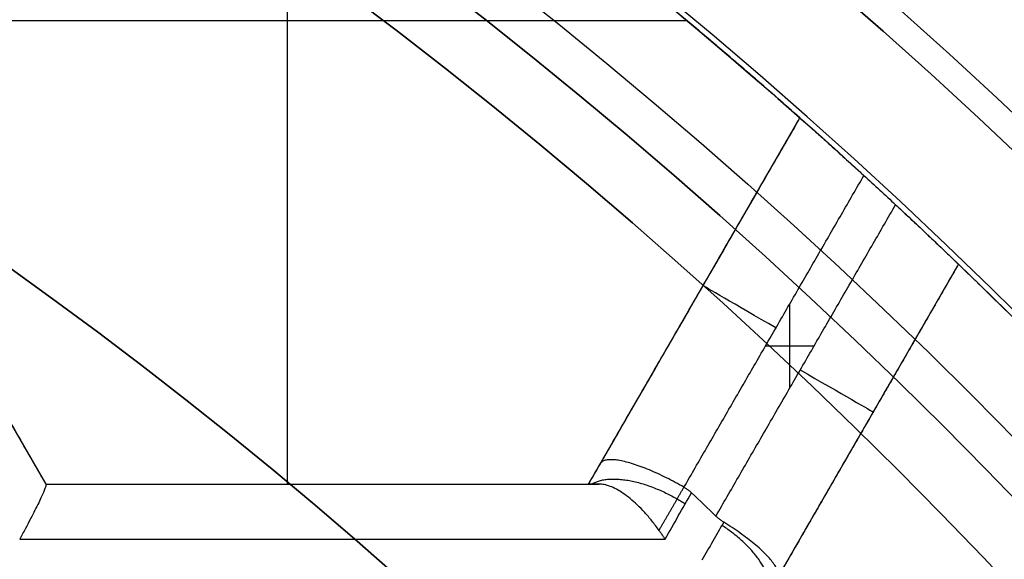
# Model space of a CAD drawing. Header units: centimetres. Extents: x -10 to 8.9, y -29.1 to -8.
# Tile 686 of 1035: x -6.2302 to -6.1132, y -27.7913 to -27.7272. Entities that reach past the tile are written whole.
import ezdxf

# ---------------------------------------------------------------- set-up
doc = ezdxf.new("R2010")
doc.units = ezdxf.units.CM
doc.layers.add('Default', color=7, linetype='Continuous', true_color=0x000000)

msp = doc.modelspace()

# ---------------------------------------------------------------- linework, layer by layer
at = {"layer": 'Default'}
for p, q in [((-6.198366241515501, -27.69132700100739, -1.065), (-6.198366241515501, -27.78234816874, -1.065)), ((-6.259298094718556, -27.72648953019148, -1.13953175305), (-6.227048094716, -27.78234816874, -1.13953175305)), ((-6.150861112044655, -27.727303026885, -1.065), (-6.258828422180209, -27.727303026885, -1.065)), ((-6.162548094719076, -27.78234816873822, -1.1257595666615), (-6.137434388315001, -27.73884995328, -1.1257595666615)), ((-6.118598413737, -27.7562250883, -1.125431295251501), (-6.140897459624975, -27.79484816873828, -1.125431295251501)), ((-6.149991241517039, -27.76059906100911, -1.185), (-6.149991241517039, -27.76059906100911, -1.065)), ((-6.1386420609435, -27.77094170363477, -1.195), (-6.1386420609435, -27.76094170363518, -1.195)), ((-6.141516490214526, -27.765920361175, -1.195), (-6.135742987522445, -27.765920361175, -1.195)), ((-6.129747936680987, -27.77553662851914, -1.185), (-6.129747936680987, -27.77553662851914, -1.065)), ((-6.227048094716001, -27.78234816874, -1.139209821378), (-6.162548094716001, -27.78234816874, -1.139209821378)), ((-6.194179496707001, -27.78234816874, -1.202927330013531), (-6.194179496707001, -27.78234816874, -1.065))]:
    msp.add_line(p, q, dxfattribs=at)
at = {"layer": 'Default', "extrusion": (0, 0, -1)}
for centre, radius, start, end in [((6.550000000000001, -28.205, -0.45), 0.9, 90, 270), ((6.550000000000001, -28.205, 0.3399975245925), 0.8999999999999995, 90, 270), ((6.550000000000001, -28.205, 1.15), 0.8550000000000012, 90, 270), ((6.550000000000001, -28.205, 0.82), 0.8250000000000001, 0, 180), ((6.550000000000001, -28.205, 1.03), 0.82, 0, 180), ((6.550000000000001, -28.205, 1.005), 0.795, 0, 180), ((6.550000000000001, -28.205, 1.005), 0.7825000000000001, 0, 180), ((6.550000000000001, -28.205, 0.5348786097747), 0.7584500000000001, 90, 180), ((6.550000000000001, -28.205, 0.895), 0.7575000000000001, 0, 180), ((6.550000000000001, -28.205, -0.2075), 0.75, 0, 180), ((6.550000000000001, -28.205, -0.2075), 0.7025000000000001, 0, 180), ((6.550000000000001, -28.205, -0.1825), 0.6775000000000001, 0, 180), ((6.550000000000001, -28.205, -0.1725), 0.6774999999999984, 0, 180), ((6.550000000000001, -28.205, -0.2), 0.6725, 0, 180), ((6.550000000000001, -28.205, -0.1625), 0.6725, 0, 180), ((6.550000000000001, -28.205, -0.2), 0.6367740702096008, 0, 180), ((6.550000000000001, -28.205, -0.1809807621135), 0.6125, 0, 180), ((6.549999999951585, -28.20499999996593, 1.15), 0.7424999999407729, 124.9999999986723, 145.0000000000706), ((6.550000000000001, -28.205, -0.195), 0.6075000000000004, 0, 180), ((6.550000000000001, -28.205, -0.1625), 0.6075, 0, 180), ((6.550000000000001, -28.205, 1.24), 0.6075, 0, 180), ((6.550000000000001, -28.205, 1.220980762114), 0.6075, 0, 180), ((6.550000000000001, -28.205, -0.4), 0.5999999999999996, 90, 270), ((6.550000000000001, -28.205, -0.18660444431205), 0.5500000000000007, 0, 180), ((6.54999999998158, -28.20500000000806, 0.9849999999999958), 0.6699999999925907, 126.4163183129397, 143.5836816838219), ((6.549999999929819, -28.20499999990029, 1.195), 0.6224999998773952, 120.2301041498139, 132.4513220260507), ((6.550000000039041, -28.20500000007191, 1.065), 0.622500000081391, 121.150594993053, 131.5104014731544), ((6.549999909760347, -28.20499990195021, 1.195), 0.6224998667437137, 132.4513219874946, 132.9230482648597), ((6.549999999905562, -28.204999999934, 1.195), 0.6224999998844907, 132.9230481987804, 146.4213298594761), ((6.550000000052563, -28.2050000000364, 1.065), 0.6225000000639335, 133.8692165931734, 145.3093263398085)]:
    msp.add_arc(centre, radius, start, end, dxfattribs=at)
at = {"layer": 'Default'}
for centre, radius, start, end in [((-6.550000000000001, -28.205, -0.82), 0.8349999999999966, 270, 90), ((-6.550000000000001, -28.205, -1.13), 0.8349999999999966, 270, 90), ((-6.550000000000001, -28.205, -0.9750000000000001), 0.8350000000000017, 270, 90), ((-6.550000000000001, -28.205, -0.845), 0.8250000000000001, 0, 180), ((-6.550000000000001, -28.205, -0.8325), 0.8249999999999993, 0, 180), ((-6.550000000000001, -28.205, -0.87), 0.8, 0, 180), ((-6.550000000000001, -28.205, -0.87), 0.7825000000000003, 0, 180), ((-6.550000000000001, -28.205, 0.35), 0.775, 270, 90), ((-6.550000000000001, -28.205, -0.1486250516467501), 0.7749999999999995, 270, 90), ((-6.550000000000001, -28.205, -0.9800000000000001), 0.7575000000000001, 0, 180), ((-6.550000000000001, -28.205, -0.9375), 0.7575000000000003, 0, 180), ((-6.550000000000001, -28.205, -0.53), 0.75, 0, 180), ((-6.550000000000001, -28.205, -0.1612499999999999), 0.75, 0, 74.77009621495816), ((-6.550000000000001, -28.205, 0.1625), 0.6775000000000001, 0, 180), ((-6.550000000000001, -28.205, 0.18125), 0.6724999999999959, 0, 180), ((-6.550000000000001, -28.205, -1.21), 0.67, 0, 180), ((-6.550000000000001, -28.205, -1.24), 0.6400000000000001, 0, 180), ((-6.549999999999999, -28.205, 0.2), 0.6367740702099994, 0, 180), ((-6.550000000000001, -28.205, 0.1625), 0.6231698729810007, 0, 180), ((-6.550000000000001, -28.205, 0.17875), 0.6074999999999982, 0, 180), ((-6.550000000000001, -28.205, -1.230490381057), 0.6074999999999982, 0, 180), ((-6.550000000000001, -28.205, 0.45), 0.6000000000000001, 270, 90), ((-6.550000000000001, -28.205, 0.35), 0.6000000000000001, 270, 90), ((-6.550000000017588, -28.20500000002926, -1.134999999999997), 0.7275000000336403, 35.00000000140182, 55.00000000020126), ((-6.550000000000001, -28.205, 0.195), 0.55, 0, 180), ((-6.550000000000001, -28.205, 0.1782088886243), 0.55, 0, 180), ((-6.549999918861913, -28.20499991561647, -1.194999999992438), 0.5809473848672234, 46.13480593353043, 46.52782475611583)]:
    msp.add_arc(centre, radius, start, end, dxfattribs=at)
at = {"layer": 'Default', "extrusion": (-0.8660254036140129, -0.5000000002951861, 1.592475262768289e-09)}
msp.add_arc((21.15124650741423, -0.1450000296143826, 19.28395593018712), 1.088452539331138, 255.6358824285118, 259.1692694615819, dxfattribs=at)
at = {"layer": 'Default', "extrusion": (0.5000000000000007, 0.8660254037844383, 0)}
msp.add_arc((-8.56425088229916, -1.185, -27.11428902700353), 0.009999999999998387, 270, 0, dxfattribs=at)
at = {"layer": 'Default', "extrusion": (-0.5000000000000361, -0.8660254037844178, 0)}
msp.add_arc((8.569250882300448, -1.185, 27.11716744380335), 0.009999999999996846, 270.0000000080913, 0, dxfattribs=at)
at = {"layer": 'Default', "extrusion": (0.8660257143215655, -0.4999994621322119, -1.149369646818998e-06)}
msp.add_arc((-27.70125135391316, -0.1449910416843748, 8.554235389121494), 1.182405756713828, 298.2553252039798, 298.4104318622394, dxfattribs=at)
at = {"layer": 'Default', "extrusion": (0, -1, 0)}
for centre, radius, start, end in [((-6.550000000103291, -0.1449999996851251, 27.78234816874), 1.116162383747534, 286.8185263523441, 290.3795233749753), ((-6.549999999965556, -0.1450000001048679, 27.78888050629), 1.125541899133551, 286.5091636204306, 290.6281348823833)]:
    msp.add_arc(centre, radius, start, end, dxfattribs=at)
at = {"layer": 'Default', "extrusion": (0.8660254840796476, -0.4999998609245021, -3.010005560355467e-07)}
msp.add_arc((-27.70124776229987, -0.1449976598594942, 8.565374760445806), 1.192342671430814, 297.9381849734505, 298.2828612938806, dxfattribs=at)
at = {"layer": 'Default', "extrusion": (-0.8660253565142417, 0.5000000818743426, -1.767467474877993e-07)}
msp.add_arc((27.70124583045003, -0.1450012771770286, -8.570423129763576), 1.191760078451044, 241.7623084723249, 242.0469462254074, dxfattribs=at)
at = {"layer": 'Default'}
for points, degree in [([(-6.550000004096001, -27.30500495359, -1.129995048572), (-6.537465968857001, -27.30500495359, -1.129995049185), (-6.512386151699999, -27.30552127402, -1.129973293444), (-6.474783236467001, -27.3078854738, -1.129982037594), (-6.437304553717, -27.31181799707, -1.129979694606), (-6.399970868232, -27.3173257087, -1.129980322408), (-6.362926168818, -27.32438806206, -1.129980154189), (-6.326197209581, -27.3329983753, -1.129980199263), (-6.289861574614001, -27.34314050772, -1.129980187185), (-6.254013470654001, -27.35478489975, -1.129980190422), (-6.218660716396, -27.36792869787, -1.129980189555), (-6.183898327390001, -27.38253814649, -1.129980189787), (-6.149770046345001, -27.39859430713, -1.129980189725), (-6.116350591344, -27.41606289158, -1.129980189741), (-6.083707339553, -27.43490588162, -1.129980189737), (-6.051859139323, -27.45511347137, -1.129980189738), (-6.020892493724, -27.47663251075, -1.129980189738), (-5.990848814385, -27.49943348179, -1.129980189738), (-5.961791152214, -27.52346942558, -1.129980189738), (-5.933780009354, -27.54868705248, -1.129980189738), (-5.906829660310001, -27.5750745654, -1.129980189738), (-5.881013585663, -27.60256235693, -1.129980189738), (-5.856368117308, -27.63111066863, -1.129980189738), (-5.832942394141, -27.66066372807, -1.129980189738), (-5.810787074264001, -27.69115373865, -1.129980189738), (-5.789912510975, -27.72256746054, -1.129980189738), (-5.770375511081, -27.75482271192, -1.129980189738), (-5.752204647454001, -27.78787084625, -1.129980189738), (-5.735435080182, -27.8216495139, -1.129980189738), (-5.720103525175, -27.8560794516, -1.129980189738), (-5.706216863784, -27.89114626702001, -1.129980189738), (-5.693813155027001, -27.92675906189, -1.129980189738), (-5.682910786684, -27.96286272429, -1.129980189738), (-5.673530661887, -27.99939085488, -1.129980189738), (-5.665692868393, -28.03625586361, -1.129980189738), (-5.659400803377, -28.07344306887, -1.129980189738), (-5.654672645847, -28.11085723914, -1.129980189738), (-5.651515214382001, -28.14843802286, -1.129980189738), (-5.649934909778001, -28.18611932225, -1.129980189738), (-5.649933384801, -28.22380820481, -1.129980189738), (-5.65151069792, -28.26149020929, -1.129980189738), (-5.654665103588, -28.29907102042, -1.129980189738), (-5.659390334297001, -28.33648606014, -1.129980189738), (-5.665679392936, -28.37367347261, -1.129980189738), (-5.673514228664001, -28.41053911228, -1.129980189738), (-5.68289159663, -28.447068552, -1.129980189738), (-5.693791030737, -28.48317285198, -1.129980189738), (-5.706192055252, -28.51878703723, -1.129980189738), (-5.720075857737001, -28.5538547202, -1.129980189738), (-5.735404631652, -28.58828579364, -1.129980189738), (-5.752171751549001, -28.62206623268, -1.129980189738), (-5.770339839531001, -28.65511550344, -1.129980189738), (-5.78987442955, -28.68737253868, -1.129980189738), (-5.810746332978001, -28.71878763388, -1.129980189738), (-5.832899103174, -28.74927924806, -1.129980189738), (-5.85632282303, -28.77883458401, -1.129980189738), (-5.880965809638, -28.80738458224, -1.129980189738), (-5.906779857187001, -28.83487458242, -1.129980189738), (-5.933727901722, -28.86126400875, -1.129980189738), (-5.961736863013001, -28.88648372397, -1.129980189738), (-5.990793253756, -28.9105224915, -1.129980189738), (-6.020835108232, -28.93332580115, -1.129980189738), (-6.051800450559, -28.95484754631, -1.129980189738), (-6.083647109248, -28.97505764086, -1.129980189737), (-6.116288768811, -28.99390313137, -1.129980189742), (-6.149707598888, -29.01137470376, -1.129980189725), (-6.183834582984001, -29.02743347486, -1.129980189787), (-6.218595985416, -29.04204567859, -1.129980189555), (-6.253947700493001, -29.05519220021, -1.129980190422), (-6.289795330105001, -29.06683951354, -1.129980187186), (-6.326131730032, -29.07698483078, -1.129980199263), (-6.36285948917, -29.08559773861, -1.12998015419), (-6.399900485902, -29.09266234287, -1.129980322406), (-6.437231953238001, -29.0981728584, -1.129979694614), (-6.47471667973, -29.10210911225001, -1.129982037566), (-6.512339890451, -29.1044772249, -1.129973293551), (-6.537448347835, -29.10499504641, -1.129995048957), (-6.549999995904, -29.10499504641, -1.129995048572)], 3), ([(-6.550000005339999, -27.32500645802, -1.149993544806), (-6.537651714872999, -27.32500645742, -1.149993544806), (-6.512986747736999, -27.32554459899, -1.150002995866), (-6.476051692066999, -27.32787036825, -1.14999919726), (-6.439276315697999, -27.33175223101, -1.150000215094), (-6.402654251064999, -27.33717969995, -1.149999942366), (-6.366301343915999, -27.34414129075, -1.150000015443), (-6.330232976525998, -27.35263500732, -1.149999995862), (-6.294592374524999, -27.36262965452, -1.150000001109), (-6.259531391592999, -27.37406902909, -1.149999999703), (-6.225026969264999, -27.3869473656, -1.15000000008), (-6.191106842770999, -27.40125022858, -1.149999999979), (-6.157777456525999, -27.41697696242, -1.150000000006), (-6.125134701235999, -27.43408646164, -1.149999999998), (-6.093256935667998, -27.45253472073, -1.15), (-6.062162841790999, -27.47231088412, -1.15), (-6.031930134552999, -27.49336665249, -1.15), (-6.002594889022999, -27.51567691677, -1.15), (-5.974227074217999, -27.53918966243, -1.15), (-5.946891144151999, -27.56384678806, -1.15), (-5.920598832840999, -27.58963664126, -1.15), (-5.895416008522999, -27.61649551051, -1.15), (-5.871372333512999, -27.64439091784, -1.15), (-5.848517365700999, -27.67326728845, -1.15), (-5.826900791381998, -27.7030584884, -1.15), (-5.806533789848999, -27.73375047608, -1.15), (-5.787472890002, -27.76526110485, -1.15), (-5.76974489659, -27.79754437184, -1.15), (-5.753383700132, -27.83054026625, -1.15), (-5.738424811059, -27.86417236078, -1.15), (-5.724875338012, -27.89842624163, -1.15), (-5.71277321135, -27.93321101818, -1.15), (-5.702135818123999, -27.96847408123, -1.15), (-5.692983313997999, -28.00415159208, -1.15), (-5.68533537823, -28.04015809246, -1.15), (-5.679195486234, -28.07647885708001, -1.15), (-5.674581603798, -28.11301879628, -1.15), (-5.67150000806, -28.14971971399, -1.15), (-5.669956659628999, -28.18652113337, -1.15), (-5.669953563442, -28.22333487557, -1.15), (-5.671491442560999, -28.26014682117, -1.15), (-5.674568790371, -28.29686076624, -1.15), (-5.679179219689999, -28.33341174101, -1.15), (-5.685316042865, -28.36974098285, -1.15), (-5.692961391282, -28.40575529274, -1.15), (-5.702112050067, -28.44144108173, -1.15), (-5.712748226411, -28.47671239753, -1.15), (-5.724850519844, -28.511507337, -1.15), (-5.738400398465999, -28.54576972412, -1.15), (-5.753358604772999, -28.57940639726, -1.15), (-5.769717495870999, -28.61240308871, -1.15), (-5.787441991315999, -28.6446852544, -1.15), (-5.806500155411, -28.6761964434, -1.15), (-5.826864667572, -28.70688945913, -1.15), (-5.848479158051, -28.73668231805, -1.15), (-5.871332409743, -28.76556074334, -1.15), (-5.895372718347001, -28.79345624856, -1.15), (-5.920549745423, -28.82031302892, -1.15), (-5.946837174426, -28.84610244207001, -1.15), (-5.974176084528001, -28.8707665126, -1.15), (-6.002558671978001, -28.89429476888, -1.15), (-6.031913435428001, -28.9166216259, -1.15), (-6.062165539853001, -28.9376912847, -1.15), (-6.093277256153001, -28.95747792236, -1.15), (-6.125171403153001, -28.97593404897, -1.149999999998), (-6.157830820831, -28.99304986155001, -1.150000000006), (-6.191177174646, -29.0087814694, -1.149999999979), (-6.225118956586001, -29.02308952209, -1.15000000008), (-6.25964571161, -29.03597120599, -1.149999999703), (-6.294721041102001, -29.04740944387, -1.150000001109), (-6.330363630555, -29.05739860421, -1.149999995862), (-6.366429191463, -29.06588597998, -1.150000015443), (-6.40278818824, -29.07284313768, -1.149999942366), (-6.439415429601, -29.07826537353, -1.150000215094), (-6.476180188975, -29.08214014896, -1.14999919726), (-6.513077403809, -29.08445837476, -1.150002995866), (-6.537686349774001, -29.08499354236, -1.149993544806), (-6.54999999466, -29.08499354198, -1.149993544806)], 3), ([(-6.549999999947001, -27.42838343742, -0.7616165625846), (-6.538747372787, -27.42824483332, -0.7617551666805), (-6.516204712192, -27.42845367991, -0.7620351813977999), (-6.482313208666, -27.43024072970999, -0.7624632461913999), (-6.448493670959, -27.43350371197, -0.7628974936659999), (-6.414786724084, -27.43824561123, -0.763337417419), (-6.381352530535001, -27.44444544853, -0.7637809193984), (-6.348201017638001, -27.45209983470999, -0.7642278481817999), (-6.315445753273, -27.46118216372, -0.764676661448), (-6.283108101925, -27.47168408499, -0.7651270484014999), (-6.251249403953, -27.48358745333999, -0.7655781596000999), (-6.219910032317, -27.49687984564, -0.766029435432), (-6.189177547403, -27.51152847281, -0.7664796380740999), (-6.159225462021, -27.52744172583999, -0.7669261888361), (-6.130017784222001, -27.54461827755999, -0.7673695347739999), (-6.101215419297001, -27.56329288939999, -0.7678150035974), (-6.073286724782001, -27.58321536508, -0.7682556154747), (-6.047409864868, -27.60344005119, -0.7686723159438), (-6.024707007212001, -27.6227118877, -0.7690451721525), (-6.004504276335, -27.64114310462, -0.7693833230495), (-5.984998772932, -27.66020157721, -0.7697151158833), (-5.965776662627, -27.68034635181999, -0.7700594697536), (-5.947249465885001, -27.70119728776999, -0.7704083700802), (-5.929608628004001, -27.72252886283, -0.7707584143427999), (-5.913139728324, -27.74390244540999, -0.7711027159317), (-5.896745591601, -27.76673460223, -0.7714641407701), (-5.879471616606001, -27.79280128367, -0.7718690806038), (-5.862185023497, -27.82140181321, -0.7723044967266), (-5.845650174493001, -27.85166194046, -0.7727558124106), (-5.830525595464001, -27.88248582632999, -0.7732063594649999), (-5.816816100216, -27.91378163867, -0.7736550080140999), (-5.804432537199, -27.94575507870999, -0.7741047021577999), (-5.793443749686, -27.97826360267, -0.7745533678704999), (-5.783885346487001, -28.01119863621, -0.7749995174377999), (-5.775776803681, -28.04447658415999, -0.7754420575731), (-5.769121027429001, -28.07806966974, -0.7758806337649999), (-5.763924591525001, -28.11195605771, -0.7763150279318), (-5.760204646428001, -28.14606329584, -0.7767440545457), (-5.75797080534, -28.18027120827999, -0.7771671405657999), (-5.757226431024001, -28.21470555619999, -0.7775824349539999), (-5.757979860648, -28.24925848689, -0.7780047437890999), (-5.760231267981, -28.28374168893, -0.7784336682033), (-5.763975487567, -28.31808767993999, -0.7788678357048), (-5.769197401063, -28.35219385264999, -0.7793060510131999), (-5.775894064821, -28.38605939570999, -0.7797482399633), (-5.784064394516, -28.41964983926, -0.7801939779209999), (-5.793686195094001, -28.45285785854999, -0.7806418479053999), (-5.804730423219, -28.48558927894, -0.781090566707), (-5.817164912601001, -28.51776854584, -0.7815390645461), (-5.830995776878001, -28.54941158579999, -0.7819875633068), (-5.846175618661, -28.5804064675, -0.7824344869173), (-5.862691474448, -28.61072888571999, -0.7828794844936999), (-5.880499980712, -28.64029706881, -0.7833213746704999), (-5.899571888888, -28.66906635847, -0.7837594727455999), (-5.91989141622, -28.69700629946, -0.7841934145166), (-5.941356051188, -28.72398166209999, -0.7846208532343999), (-5.963982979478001, -28.75002327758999, -0.7850431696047), (-5.987781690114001, -28.77512537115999, -0.7854569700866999), (-6.012782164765, -28.7993101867, -0.7858765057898), (-6.03884161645, -28.82242111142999, -0.7863039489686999), (-6.065837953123, -28.84435183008, -0.786736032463), (-6.093752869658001, -28.86509285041, -0.7871728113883), (-6.122529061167, -28.88460275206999, -0.7876132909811), (-6.15214747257, -28.90286625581, -0.7880571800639), (-6.18250003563, -28.91981717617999, -0.7885028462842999), (-6.213581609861, -28.93545322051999, -0.7889502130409), (-6.245293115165, -28.94972306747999, -0.7893978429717), (-6.277594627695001, -28.96261096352, -0.7898451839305), (-6.310433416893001, -28.97409375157, -0.790291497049), (-6.343717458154, -28.98414082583, -0.7907355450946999), (-6.377431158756, -28.99274659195, -0.7911771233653), (-6.411455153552, -28.99988067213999, -0.7916146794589), (-6.445763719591, -29.00553981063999, -0.7920479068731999), (-6.480290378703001, -29.00971218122, -0.7924759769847), (-6.515041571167, -29.01239375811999, -0.7928989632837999), (-6.538334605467, -29.01317723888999, -0.7931772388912), (-6.549999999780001, -29.01331529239, -0.7933152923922)], 3), ([(-6.550000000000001, -28.98, -0.6472501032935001), (-6.538733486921, -28.98, -0.6470307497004), (-6.516189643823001, -28.97950872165, -0.6465878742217), (-6.482389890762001, -28.97729300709, -0.6459119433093), (-6.448718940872, -28.97360204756, -0.6452266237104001), (-6.415286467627, -28.96845141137, -0.6445341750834), (-6.382136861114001, -28.9618541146, -0.6438355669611), (-6.349274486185, -28.95380935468, -0.6431308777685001), (-6.316821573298, -28.94434696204, -0.6424227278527), (-6.284787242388, -28.93346993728, -0.6417113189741), (-6.253280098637, -28.92121449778, -0.6409990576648), (-6.222324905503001, -28.90759197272, -0.6402865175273), (-6.191987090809, -28.89262837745, -0.6395751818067), (-6.162348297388, -28.87636610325, -0.6388669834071), (-6.133423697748, -28.85881215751, -0.6381622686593), (-6.1053183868, -28.84003103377, -0.6374636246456), (-6.07803369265, -28.82002363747, -0.6367710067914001), (-6.051669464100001, -28.7988625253, -0.6360872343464), (-6.026237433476, -28.77655854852, -0.6354115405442), (-6.001809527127, -28.75317251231, -0.6347498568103), (-5.978430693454, -28.72875070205, -0.6340883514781), (-5.956125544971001, -28.70331637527, -0.6334126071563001), (-5.934966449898, -28.67695331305, -0.6327288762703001), (-5.914960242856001, -28.6496691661, -0.6320362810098), (-5.896181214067, -28.62156563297, -0.6313376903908), (-5.878632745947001, -28.59264971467, -0.6306331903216), (-5.862367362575, -28.56300470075, -0.6299248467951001), (-5.847408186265, -28.53267528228, -0.629213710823), (-5.833784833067, -28.50171815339, -0.6285011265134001), (-5.821532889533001, -28.47022030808, -0.6277890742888), (-5.8106490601, -28.43816826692, -0.6270772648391), (-5.801170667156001, -28.40565376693, -0.6263677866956), (-5.793124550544, -28.37276766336, -0.6256626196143), (-5.786530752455, -28.33961176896, -0.6249639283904), (-5.78138744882, -28.30619858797, -0.6242718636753), (-5.777701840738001, -28.27254822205, -0.6235871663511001), (-5.775489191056, -28.23876096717, -0.6229108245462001), (-5.774754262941, -28.20494234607, -0.6222489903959), (-5.775493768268, -28.17114853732, -0.6215875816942), (-5.777706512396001, -28.13740264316, -0.6209120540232), (-5.781393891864, -28.10374893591, -0.6202272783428), (-5.786546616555, -28.07029563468, -0.6195343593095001), (-5.793145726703, -28.0371388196, -0.6188356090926), (-5.801183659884, -28.00430073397, -0.6181314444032), (-5.810652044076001, -27.97182316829, -0.6174227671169), (-5.821536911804, -27.93976765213, -0.6167108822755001), (-5.833799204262, -27.90824671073, -0.6159982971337), (-5.847421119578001, -27.87729763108, -0.615285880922), (-5.862376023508, -27.84697847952, -0.6145749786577), (-5.878652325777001, -27.8173156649, -0.613866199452), (-5.896211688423, -27.78838626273, -0.6131613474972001), (-5.914995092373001, -27.76028113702, -0.6124626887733), (-5.934999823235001, -27.73300334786, -0.6117702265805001), (-5.956160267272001, -27.70664206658, -0.6110865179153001), (-5.978475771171, -27.68119987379, -0.6104105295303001), (-6.001860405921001, -27.6567765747, -0.6097489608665), (-6.026289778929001, -27.63339360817, -0.6090872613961), (-6.051718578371, -27.61109628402, -0.6084116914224), (-6.078088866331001, -27.58993391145, -0.6077277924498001), (-6.105377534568, -27.56992754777, -0.6070351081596), (-6.133484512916, -27.55114909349, -0.6063364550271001), (-6.162412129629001, -27.53359698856, -0.6056316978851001), (-6.192055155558, -27.51733618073, -0.6049234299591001), (-6.222391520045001, -27.50237706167, -0.6042121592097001), (-6.253344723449, -27.48875867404, -0.6034996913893), (-6.284863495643, -27.47650207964, -0.6027871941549), (-6.316910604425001, -27.46562484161, -0.6020755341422), (-6.349366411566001, -27.45616608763, -0.6013673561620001), (-6.382222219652, -27.44812703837, -0.6006628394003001), (-6.415376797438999, -27.44153241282, -0.5999641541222), (-6.448824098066, -27.43638416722, -0.5992714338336), (-6.482460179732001, -27.43270175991, -0.5985868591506), (-6.516196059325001, -27.43049163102, -0.5979122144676), (-6.538732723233, -27.43, -0.5974694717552), (-6.550000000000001, -27.43, -0.5972501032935)], 3), ([(-6.259298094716, -27.72648953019, -1.065), (-6.243173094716, -27.754418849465, -1.065), (-6.227048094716, -27.78234816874, -1.065)], 2), ([(-6.162548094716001, -27.78234816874, -1.065), (-6.149991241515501, -27.76059906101, -1.065), (-6.137434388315, -27.73884995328, -1.065)], 2), ([(-6.161139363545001, -27.77990817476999, -1.184999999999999), (-6.149286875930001, -27.759379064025, -1.185), (-6.137434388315, -27.73884995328, -1.185)], 2), ([(-6.137434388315, -27.73884995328, -1.185), (-6.137434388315, -27.73884995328, -1.185396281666), (-6.137398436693, -27.73888176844, -1.186190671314), (-6.137234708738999, -27.73902672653, -1.187375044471), (-6.136964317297, -27.73926634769, -1.188521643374), (-6.136594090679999, -27.73959489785, -1.189612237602), (-6.136121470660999, -27.74001508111, -1.190650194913), (-6.135556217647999, -27.74051876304, -1.191606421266), (-6.134913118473, -27.74109331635, -1.192460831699), (-6.134188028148, -27.74174304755, -1.193217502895), (-6.133395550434, -27.74245553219, -1.193854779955), (-6.132558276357, -27.74321097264, -1.194357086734), (-6.131674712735, -27.74401117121, -1.194725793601), (-6.130758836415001, -27.74484392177, -1.194950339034), (-6.130142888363, -27.74540623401, -1.195), (-6.129835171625, -27.74568772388, -1.195)], 3), ([(-6.137434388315, -27.73884995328, -1.065), (-6.137434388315, -27.73884995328, -1.125), (-6.137434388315, -27.73884995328, -1.185)], 2), ([(-6.151216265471, -27.78272086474, -1.195), (-6.140525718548, -27.76420429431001, -1.195), (-6.129835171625, -27.74568772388, -1.195)], 2), ([(-6.147424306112, -27.78615299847, -1.195), (-6.136746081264, -27.7676577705, -1.195), (-6.126067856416, -27.74916254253, -1.195)], 2), ([(-6.126067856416, -27.74916254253, -1.195), (-6.125761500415, -27.74944745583, -1.195), (-6.125148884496, -27.75001834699, -1.194950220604), (-6.124239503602, -27.7508692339, -1.194724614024), (-6.123364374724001, -27.75169133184, -1.194353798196), (-6.122537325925, -27.75247119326, -1.193848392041), (-6.121757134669, -27.75320950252, -1.193207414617), (-6.121045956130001, -27.75388475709, -1.192447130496), (-6.120417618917, -27.75448313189, -1.191589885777), (-6.11986743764, -27.75500845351, -1.190632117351), (-6.119409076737, -27.75544709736, -1.189594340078), (-6.119051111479, -27.75579028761, -1.188505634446), (-6.118790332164, -27.75604064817, -1.187362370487), (-6.118632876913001, -27.75619195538, -1.186183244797), (-6.118598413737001, -27.7562250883, -1.18539362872), (-6.118598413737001, -27.7562250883, -1.185)], 3), ([(-6.118598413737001, -27.7562250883, -1.065), (-6.1297479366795, -27.77553662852, -1.065), (-6.140897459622, -27.79484816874, -1.065)], 2), ([(-6.118598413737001, -27.7562250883, -1.185), (-6.129347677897, -27.77484335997, -1.185), (-6.140096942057, -27.79346163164, -1.185)], 2), ([(-6.118598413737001, -27.7562250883, -1.185), (-6.118598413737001, -27.7562250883, -1.125), (-6.118598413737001, -27.7562250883, -1.065)], 2), ([(-6.151216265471, -27.78272086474, -1.195), (-6.151557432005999, -27.78252389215, -1.195), (-6.152247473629, -27.7821390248, -1.194953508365), (-6.153295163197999, -27.78159585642, -1.194741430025), (-6.15432902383, -27.78110108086, -1.194390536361), (-6.155332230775, -27.78066201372, -1.193909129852), (-6.156308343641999, -27.78027780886, -1.193293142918), (-6.157230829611, -27.7799603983, -1.19255431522), (-6.158079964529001, -27.77971590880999, -1.191710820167), (-6.158859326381, -27.77954406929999, -1.190756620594), (-6.159546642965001, -27.77945206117, -1.189711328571), (-6.16012440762, -27.77944149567, -1.188604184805), (-6.160592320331, -27.77951197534, -1.187437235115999), (-6.16094062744, -27.77966434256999, -1.186226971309), (-6.161087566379, -27.77981845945, -1.185409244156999), (-6.161139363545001, -27.77990817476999, -1.184999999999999)], 3), ([(-6.227037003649, -27.78236737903, -1.214063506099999), (-6.22702342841, -27.78239089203, -1.214455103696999), (-6.227020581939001, -27.78248179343, -1.215259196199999), (-6.227100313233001, -27.78276782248, -1.216520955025), (-6.227269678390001, -27.7832072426, -1.217788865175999), (-6.227529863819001, -27.78379914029, -1.219038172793), (-6.227885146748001, -27.78454921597, -1.220255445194), (-6.228328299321, -27.78543983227, -1.22139582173), (-6.228855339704, -27.78646211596, -1.222441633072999), (-6.229466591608, -27.78761480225, -1.223377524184), (-6.229919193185, -27.78844849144, -1.223903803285), (-6.230156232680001, -27.78888050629, -1.224140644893)], 3), ([(-6.227048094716, -27.78234816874, -1.065), (-6.194798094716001, -27.78234816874, -1.065), (-6.162548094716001, -27.78234816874, -1.065)], 2), ([(-6.227048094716, -27.78234816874, -1.065), (-6.227048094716, -27.78234816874, -1.139209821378), (-6.227048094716, -27.78234816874, -1.213419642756)], 2), ([(-6.227037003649, -27.78236737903, -1.214063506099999), (-6.227039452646, -27.78236313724, -1.213992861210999), (-6.227043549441, -27.78235604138, -1.213850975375), (-6.227047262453, -27.78234961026, -1.213636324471), (-6.227048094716, -27.78234816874, -1.213492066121), (-6.227048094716, -27.78234816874, -1.213419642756)], 3), ([(-6.162548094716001, -27.78234816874, -1.065), (-6.162548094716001, -27.78234816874, -1.1257595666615), (-6.162548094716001, -27.78234816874, -1.186519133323)], 2), ([(-6.161310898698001, -27.78234816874, -1.191297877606), (-6.161463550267, -27.78234816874, -1.191041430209), (-6.16174432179, -27.78234816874, -1.190504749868), (-6.162087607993, -27.78234816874, -1.189625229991), (-6.16234578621, -27.78234816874, -1.18866866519), (-6.162509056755, -27.78234816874, -1.187638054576), (-6.162548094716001, -27.78234816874, -1.186900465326), (-6.162548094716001, -27.78234816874, -1.186519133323)], 3), ([(-6.154174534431, -27.78784474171, -1.198162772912), (-6.154451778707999, -27.78745748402, -1.198058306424), (-6.155016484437, -27.78671444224, -1.19780275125), (-6.155885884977, -27.78570144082, -1.197286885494), (-6.156751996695, -27.78481455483, -1.196658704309), (-6.157609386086, -27.7840531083, -1.195928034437), (-6.158448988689, -27.78342323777, -1.195104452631), (-6.159246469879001, -27.78293842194, -1.194216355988), (-6.159998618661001, -27.78259409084, -1.193273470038), (-6.160697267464, -27.78239083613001, -1.192289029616), (-6.161114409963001, -27.78234816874, -1.191627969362), (-6.161310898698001, -27.78234816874, -1.191297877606)], 3), ([(-6.150306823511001, -27.78340141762, -1.194999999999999), (-6.150401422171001, -27.78331173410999, -1.194999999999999), (-6.150595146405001, -27.78314200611, -1.194999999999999), (-6.150897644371, -27.78291613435, -1.195), (-6.151108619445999, -27.7827830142, -1.195), (-6.151216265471, -27.78272086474, -1.195)], 3), ([(-6.146492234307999, -27.78687838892, -1.194931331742), (-6.146600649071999, -27.78681143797, -1.19494633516), (-6.146814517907, -27.78666856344, -1.194971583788), (-6.147124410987, -27.78642803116, -1.194994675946), (-6.147325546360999, -27.78624792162, -1.195), (-6.147424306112, -27.78615299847, -1.195)], 3), ([(-6.140096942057, -27.79346163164, -1.185), (-6.140045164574, -27.79337195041, -1.185409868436), (-6.13998532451, -27.79316768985, -1.186228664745), (-6.140028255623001, -27.79278958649, -1.187440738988), (-6.140201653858, -27.79234963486, -1.188607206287), (-6.140502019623, -27.7918522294, -1.189719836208), (-6.140927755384, -27.79130191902, -1.19076608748), (-6.14146481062, -27.79071565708, -1.191715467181), (-6.142105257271, -27.7900994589, -1.192562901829), (-6.14284503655, -27.78945749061, -1.193302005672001), (-6.143661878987, -27.7888082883, -1.193913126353), (-6.144548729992, -27.78815594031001, -1.194396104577), (-6.145499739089, -27.78750518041, -1.194746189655), (-6.146158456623, -27.78708451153, -1.19488514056), (-6.146492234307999, -27.78687838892, -1.194931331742)], 3), ([(-6.153470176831, -27.78888050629, -1.198379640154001), (-6.153546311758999, -27.78876262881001, -1.198361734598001), (-6.153700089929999, -27.78852860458, -1.198321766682), (-6.153935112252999, -27.78818301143, -1.198249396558), (-6.154094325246, -27.78795677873, -1.198192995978), (-6.154174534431, -27.78784474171, -1.198162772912)], 3)]:
    msp.add_open_spline(points, degree=degree, dxfattribs=at)
for points, knots in [([(-5.978187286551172, -27.65671795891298, -0.8200013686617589), (-5.982028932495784, -27.65271221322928, -0.8198943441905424), (-6.0036866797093, -27.63059904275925, -0.8192981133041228), (-6.045434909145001, -27.592650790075, -0.8182125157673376), (-6.107814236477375, -27.54614199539, -0.81665422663), (-6.1750504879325, -27.505673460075, -0.8150551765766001), (-6.246341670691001, -27.47188979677, -0.8134306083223), (-6.320641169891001, -27.445368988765, -0.8118060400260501), (-6.396800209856, -27.42644239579, -0.8102069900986), (-6.473795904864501, -27.415221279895, -0.8086487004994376), (-6.550005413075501, -27.41158862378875, -0.8071806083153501), (-6.626214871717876, -27.415222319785, -0.8057125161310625), (-6.703210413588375, -27.42644448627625, -0.8041542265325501), (-6.779369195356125, -27.44537211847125, -0.8025551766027), (-6.853668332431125, -27.4718939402, -0.8009306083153), (-6.924959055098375, -27.50567857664, -0.7993060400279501), (-6.992194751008, -27.54614802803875, -0.7977069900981), (-7.054573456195, -27.59265767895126, -0.79614870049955), (-7.111030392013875, -27.64397726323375, -0.7946806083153), (-7.1623492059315, -27.700434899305, -0.7932125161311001), (-7.2088580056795, -27.762814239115, -0.7916542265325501), (-7.249326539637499, -27.83005048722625, -0.7900551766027), (-7.2831102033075, -27.90134167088, -0.7884306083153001), (-7.309631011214, -27.97564116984, -0.78680604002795), (-7.328557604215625, -28.05180020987, -0.7852069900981), (-7.339778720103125, -28.12879590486, -0.78364870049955), (-7.343411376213, -28.205005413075, -0.7821806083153), (-7.339777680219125, -28.28121487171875, -0.7807125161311), (-7.328555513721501, -28.358210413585, -0.77915422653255), (-7.314570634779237, -28.41448112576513, -0.7779727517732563), (-7.305021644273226, -28.4449068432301, -0.7773179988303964), (-7.303262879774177, -28.4503068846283, -0.7772012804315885)], [9.275203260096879, 9.275203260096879, 9.275203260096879, 9.275203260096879, 9.451340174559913, 10.25789556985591, 11.0644509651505, 11.8710063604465, 12.67756175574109, 13.48411715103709, 14.29067254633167, 15.09722794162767, 15.90378333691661, 16.71033873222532, 17.5168941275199, 18.32344952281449, 19.13000491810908, 19.93656031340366, 20.74311570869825, 21.54967110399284, 22.35622649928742, 23.16278189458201, 23.9693372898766, 24.77589268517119, 25.58244808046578, 26.38900347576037, 27.19555887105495, 28.00211426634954, 28.80866966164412, 29.61522505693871, 30.4217804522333, 31.228335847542, 31.40302071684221, 31.40302071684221, 31.40302071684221, 31.40302071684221]), ([(-6.550000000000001, -27.43, -0.662549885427), (-6.538709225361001, -27.43, -0.662769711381), (-6.516127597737, -27.43049355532, -0.6632133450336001), (-6.48231956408, -27.43271317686, -0.663889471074), (-6.448640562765, -27.43640787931, -0.6645749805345), (-6.415154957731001, -27.4415706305, -0.6652685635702), (-6.381926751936, -27.44819158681, -0.6659688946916), (-6.349019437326, -27.45625811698, -0.6666746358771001), (-6.316495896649, -27.46575482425, -0.6673844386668), (-6.28441829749, -27.47666356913, -0.6680969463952), (-6.252847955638, -27.48896350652, -0.6688107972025), (-6.221845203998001, -27.50263113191, -0.6695246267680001), (-6.191469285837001, -27.51764032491, -0.6702370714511), (-6.161778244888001, -27.53396239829, -0.6709467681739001), (-6.132828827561, -27.55156614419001, -0.6716523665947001), (-6.104676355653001, -27.57041790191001, -0.6723524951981), (-6.077374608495, -27.59048163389, -0.6730459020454), (-6.050975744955, -27.61171897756, -0.6737309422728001), (-6.025530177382, -27.6340893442, -0.6744075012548), (-6.00108657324, -27.65754989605, -0.6750698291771), (-5.977691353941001, -27.68205603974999, -0.6757333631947), (-5.955388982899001, -27.7075612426, -0.6764104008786), (-5.934222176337, -27.73401671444, -0.6770960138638), (-5.914231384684, -27.76137194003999, -0.6777898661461), (-5.895454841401, -27.78957464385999, -0.6784903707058), (-5.877928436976, -27.81857095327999, -0.6791962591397), (-5.861685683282, -27.84830545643, -0.6799061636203), (-5.846757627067, -27.87872134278, -0.6806187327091), (-5.833172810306, -27.90976047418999, -0.681332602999), (-5.820957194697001, -27.94136353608, -0.6820464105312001), (-5.810134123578, -27.97347013, -0.6827587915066), (-5.800724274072, -28.00601889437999, -0.6834683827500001), (-5.79274561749, -28.0389476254, -0.6841738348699), (-5.786213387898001, -28.07219337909, -0.6848737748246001), (-5.781140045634, -28.10569263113, -0.6855669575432), (-5.777535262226, -28.13938134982, -0.6862517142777), (-5.775449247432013, -28.17250677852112, -0.6869142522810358), (-5.77500000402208, -28.19439879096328, -0.6873422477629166), (-5.77500000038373, -28.205, -0.6875496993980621)], [-47.44373584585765, -47.44373584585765, -47.44373584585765, -47.44373584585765, -47.10485201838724, -46.76596819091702, -46.42708436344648, -46.08820053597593, -45.74931670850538, -45.41043288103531, -45.07154905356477, -44.73266522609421, -44.39378139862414, -44.0548975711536, -43.71601374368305, -43.3771299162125, -43.03824608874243, -42.69936226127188, -42.36047843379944, -42.02159460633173, -41.68271077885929, -41.34382695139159, -41.00494312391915, -40.66605929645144, -40.327175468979, -39.98829164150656, -39.64940781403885, -39.31052398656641, -38.97164015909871, -38.63275633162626, -38.29387250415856, -37.95498867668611, -37.61610484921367, -37.27722102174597, -36.93833719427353, -36.59945336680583, -36.26056953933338, -35.92168571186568, -35.58280188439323, -35.26461552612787, -35.26461552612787, -35.26461552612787, -35.26461552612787]), ([(-5.775000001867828, -28.205, -0.722249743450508), (-5.77500000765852, -28.19538759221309, -0.7220617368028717), (-5.775389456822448, -28.17445613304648, -0.7216529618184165), (-5.777295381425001, -28.142253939, -0.7210097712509), (-5.780785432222, -28.10846788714, -0.7203240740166), (-5.785752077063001, -28.07486692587, -0.7196297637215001), (-5.792185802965, -28.0415155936, -0.7189285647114), (-5.800074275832, -28.00847794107, -0.7182217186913), (-5.809402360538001, -27.97581743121, -0.7175106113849), (-5.820152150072, -27.94359680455, -0.7167966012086), (-5.832303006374, -27.91187794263, -0.7160810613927), (-5.845831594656, -27.88072176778, -0.7153653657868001), (-5.860711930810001, -27.85018811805, -0.7146508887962), (-5.8769154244, -27.82033564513, -0.7139390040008), (-5.89441094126, -27.79122168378, -0.7132310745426), (-5.913164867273, -27.76290213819, -0.7125284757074), (-5.933141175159, -27.7354313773, -0.7118324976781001), (-5.954301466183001, -27.70886216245, -0.7111446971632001), (-5.976605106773, -27.68324547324, -0.7104655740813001), (-6.000009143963, -27.65863058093, -0.7097994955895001), (-6.024468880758, -27.63506444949, -0.7091363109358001), (-6.049937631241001, -27.61259209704, -0.7084583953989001), (-6.07636645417, -27.59125675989, -0.7077720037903), (-6.103704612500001, -27.57109943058, -0.7070771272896), (-6.131899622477, -27.55215883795, -0.7063754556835), (-6.160897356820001, -27.53447136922, -0.7056682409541), (-6.190642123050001, -27.51807101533, -0.7049568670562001), (-6.221076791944, -27.50298928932, -0.7042426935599), (-6.252142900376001, -27.48925516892, -0.703527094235), (-6.283780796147, -27.47689502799, -0.7028114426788), (-6.315929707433, -27.46593260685, -0.7020971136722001), (-6.3485278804, -27.45638895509, -0.7013854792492), (-6.381512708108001, -27.4482823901, -0.7006779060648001), (-6.414820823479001, -27.44162846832, -0.6999757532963), (-6.448388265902, -27.4364399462, -0.6992803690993), (-6.482150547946, -27.43272676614, -0.6985930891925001), (-6.516042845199, -27.43049602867, -0.6979152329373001), (-6.538680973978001, -27.43, -0.6974704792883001), (-6.550000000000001, -27.43, -0.6972501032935)], [-12.17910646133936, -12.17910646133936, -12.17910646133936, -12.17910646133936, -11.89059843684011, -11.55086705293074, -11.21113566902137, -10.871404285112, -10.53167290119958, -10.19194151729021, -9.852210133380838, -9.512478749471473, -9.172747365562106, -8.833015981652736, -8.493284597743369, -8.153553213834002, -7.813821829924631, -7.474090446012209, -7.134359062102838, -6.794627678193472, -6.454896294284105, -6.115164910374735, -5.775433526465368, -5.435702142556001, -5.095970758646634, -4.756239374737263, -4.416507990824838, -4.076776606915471, -3.737045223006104, -3.397313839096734, -3.057582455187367, -2.717851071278, -2.378119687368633, -2.038388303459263, -1.698656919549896, -1.358925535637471, -1.019194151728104, -0.6794627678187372, -0.3397313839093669, 0, 0, 0, 0]), ([(-5.791549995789, -28.20499952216, -0.6049143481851), (-5.791550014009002, -28.19394430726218, -0.6046840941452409), (-5.792033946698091, -28.17184083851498, -0.6042229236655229), (-5.794201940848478, -28.13880963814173, -0.6035314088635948), (-5.797813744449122, -28.10585925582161, -0.6028337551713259), (-5.802866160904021, -28.07307540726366, -0.6021325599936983), (-5.809344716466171, -28.04055435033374, -0.6014285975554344), (-5.817231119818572, -28.0083744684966, -0.6007240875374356), (-5.826503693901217, -27.97660514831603, -0.6000202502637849), (-5.837145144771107, -27.94529092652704, -0.5993190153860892), (-5.849139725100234, -27.91447319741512, -0.5986227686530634), (-5.862469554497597, -27.88419936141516, -0.5979316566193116), (-5.877110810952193, -27.85452667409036, -0.5972425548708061), (-5.893037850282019, -27.82551043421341, -0.5965529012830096), (-5.910215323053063, -27.79721710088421, -0.5958619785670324), (-5.928601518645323, -27.76971267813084, -0.5951690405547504), (-5.948175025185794, -27.74302760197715, -0.5944753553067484), (-5.968918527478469, -27.71719181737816, -0.5937833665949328), (-5.990781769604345, -27.69227434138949, -0.5930949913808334), (-6.013713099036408, -27.66833543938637, -0.5924075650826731), (-6.037661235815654, -27.64542761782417, -0.5917186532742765), (-6.062583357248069, -27.62359021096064, -0.5910263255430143), (-6.088435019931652, -27.6028624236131, -0.5903285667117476), (-6.115139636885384, -27.5833025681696, -0.5896276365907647), (-6.142664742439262, -27.56493012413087, -0.5889251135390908), (-6.17097869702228, -27.54776754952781, -0.588221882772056), (-6.200007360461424, -27.53186089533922, -0.5875188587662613), (-6.22967590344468, -27.51724786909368, -0.5868171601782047), (-6.259939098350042, -27.50394718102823, -0.5861193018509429), (-6.290753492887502, -27.49197705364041, -0.5854286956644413), (-6.322066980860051, -27.48135836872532, -0.5847420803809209), (-6.353823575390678, -27.47211141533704, -0.584053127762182), (-6.385956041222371, -27.46425694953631, -0.583361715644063), (-6.418387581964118, -27.45781285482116, -0.5826689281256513), (-6.451078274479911, -27.45278612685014, -0.5819758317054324), (-6.483994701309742, -27.44918604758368, -0.5812844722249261), (-6.516977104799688, -27.44702945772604, -0.5805979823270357), (-6.5390083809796, -27.44655019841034, -0.580140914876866), (-6.549999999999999, -27.44655021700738, -0.5799126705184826)], [0, 0, 0, 0, 0.3310869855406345, 0.662173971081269, 0.9932609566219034, 1.324347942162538, 1.655434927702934, 1.986521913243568, 2.317608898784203, 2.648695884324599, 2.979782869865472, 3.310869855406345, 3.641956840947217, 3.97304382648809, 4.304130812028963, 4.635217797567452, 4.966304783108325, 5.297391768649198, 5.628478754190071, 5.959565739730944, 6.290652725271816, 6.621739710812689, 6.952826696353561, 7.283913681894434, 7.615000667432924, 7.946087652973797, 8.27717463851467, 8.608261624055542, 8.939348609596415, 9.270435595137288, 9.60152258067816, 9.932609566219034, 10.2636965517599, 10.5947835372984, 10.92587052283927, 11.25695750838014, 11.58804449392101, 11.91769594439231, 11.91769594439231, 11.91769594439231, 11.91769594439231])]:
    msp.add_open_spline(points, degree=3, knots=knots, dxfattribs=at)
for points, weights in [([(-6.13743438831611, -27.73884995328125, -1.13), (-6.179692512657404, -27.70144944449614, -1.13), (-6.227987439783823, -27.67225788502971, -1.13)], [0.9963055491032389, 0.9922447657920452, 0.9963216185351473]), ([(-6.038157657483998, -27.85070680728, -1.13), (-6.073646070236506, -27.79943720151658, -1.13), (-6.118598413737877, -27.75622508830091, -1.13)], [0.9960513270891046, 0.9911633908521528, 0.9961953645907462]), ([(-6.162548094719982, -27.7823481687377, -1.186519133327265), (-6.161849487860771, -27.78113814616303, -1.185768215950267), (-6.161151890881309, -27.7799298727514, -1.185013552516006)], [0.9999795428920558, 0.9999801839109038, 0.9999826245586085]), ([(-6.162188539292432, -27.78235114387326, -1.189240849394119), (-6.158744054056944, -27.78023742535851, -1.195866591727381), (-6.152022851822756, -27.78411791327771, -1.195866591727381)], [0.9175454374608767, 0.7567172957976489, 0.9999793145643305]), ([(-6.154174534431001, -27.78784474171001, -1.198162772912), (-6.152693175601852, -27.78527895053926, -1.196589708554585), (-6.151216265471, -27.78272086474, -1.195)], [0.9999834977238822, 0.9999777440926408, 0.999979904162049]), ([(-6.152022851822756, -27.78411791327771, -1.195866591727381), (-6.151532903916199, -27.78440078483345, -1.195866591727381), (-6.151061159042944, -27.78470796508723, -1.195810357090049)], [0.9999793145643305, 0.9770825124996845, 0.9577656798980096]), ([(-6.141093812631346, -27.79450948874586, -1.1886899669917), (-6.141062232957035, -27.79094962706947, -1.194465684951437), (-6.146710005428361, -27.78725557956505, -1.195165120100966)], [0.9149481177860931, 0.774076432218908, 0.9563587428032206])]:
    msp.add_rational_spline(points, weights, degree=2, dxfattribs=at)

doc.saveas('drawing.dxf')
